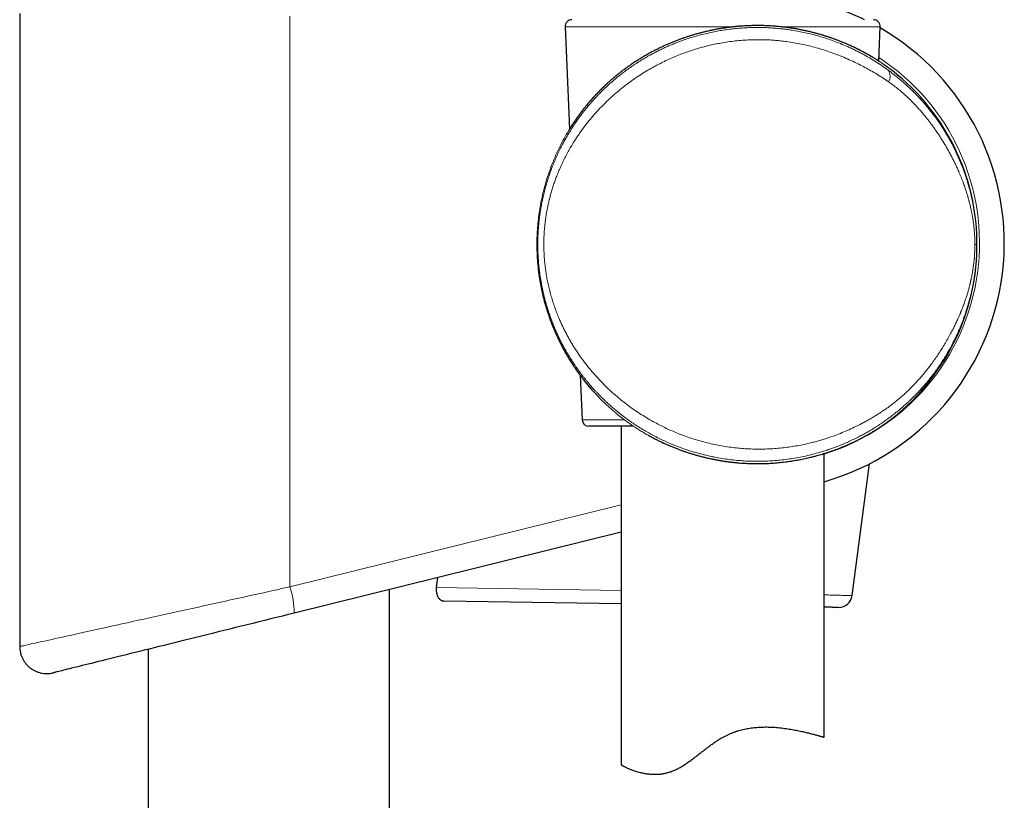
# Model space of a CAD drawing. Header units: millimetres. Extents: x 8 to 969, y 12 to 960.
# Tile 334 of 350: x 620 to 693, y 576 to 633. Entities that reach past the tile are written whole.
import ezdxf

# ---------------------------------------------------------------- set-up
doc = ezdxf.new("R2010")
doc.units = ezdxf.units.MM

msp = doc.modelspace()

# ---------------------------------------------------------------- linework, layer by layer
at = {"color": 7, "linetype": 'Continuous', "lineweight": 30}
for p, q in [((619.96, 633.867), (619.96, 587.155)), ((660.223, 632.882), (660.551, 625.328)), ((683.368, 630.352), (683.478, 632.882)), ((664.726, 629.839), (664.721, 629.835)), ((660.657, 625.498), (660.652, 625.49)), ((658.138, 616.837), (658.138, 616.824)), ((658.138, 616.824), (658.138, 616.824)), ((661.338, 607.159), (661.48, 603.882)), ((665.273, 603.404), (661.98, 603.404)), ((664.351, 603.404), (664.351, 578.419)), ((679.351, 580.455), (679.351, 601.395)), ((681.409, 590.906), (682.68, 600.629)), ((664.351, 595.59), (640.217, 589.615)), ((650.72, 591.519), (650.815, 592.238)), ((647.251, 328.666), (647.251, 591.356)), ((664.351, 590.297), (651.259, 590.51)), ((619.96, 587.155), (619.96, 587.155)), ((629.451, 586.949), (629.451, 328.666))]:
    msp.add_line(p, q, dxfattribs=at)
at = {"color": 252, "linetype": 'Continuous', "lineweight": 0}
for p, q in [((639.906, 633.655), (639.906, 591.556)), ((672.711, 632.882), (660.223, 632.882)), ((683.478, 632.882), (676.139, 632.882)), ((660.656, 625.498), (660.656, 625.498)), ((690.608, 616.824), (690.469, 616.824)), ((662.335, 605.944), (662.335, 605.944)), ((661.48, 603.882), (664.598, 603.882)), ((666.392, 602.721), (666.396, 602.718)), ((639.906, 591.556), (664.351, 597.608)), ((650.72, 591.519), (664.351, 591.297))]:
    msp.add_line(p, q, dxfattribs=at)
at = {"color": 252, "linetype": 'Continuous', "lineweight": 0, "flags": 128}
for points in [[(619.96, 587.155), (619.972, 587.158), (619.997, 587.164), (620.035, 587.172), (620.086, 587.183), (620.149, 587.197), (620.225, 587.214), (620.314, 587.234), (620.416, 587.256), (620.53, 587.281), (620.657, 587.309), (620.797, 587.34), (620.948, 587.373), (621.112, 587.41), (621.288, 587.448), (621.476, 587.49), (621.676, 587.534), (621.888, 587.581), (622.111, 587.63), (622.346, 587.682), (622.591, 587.736), (622.848, 587.793), (623.116, 587.852), (623.395, 587.913), (623.684, 587.977), (623.983, 588.043), (624.293, 588.111), (624.612, 588.182), (624.941, 588.254), (625.28, 588.329), (625.627, 588.406), (625.984, 588.485), (626.349, 588.565), (626.723, 588.648), (627.105, 588.732), (627.495, 588.818), (627.892, 588.906), (628.297, 588.995), (628.709, 589.086), (629.128, 589.178), (629.553, 589.272), (629.984, 589.367), (630.422, 589.464), (630.865, 589.561), (631.313, 589.66), (631.766, 589.76), (632.223, 589.861), (632.685, 589.963), (633.151, 590.066), (633.621, 590.17), (634.094, 590.274), (634.57, 590.379), (635.048, 590.485), (635.529, 590.591), (636.012, 590.697), (636.497, 590.804), (636.983, 590.911), (637.469, 591.019), (637.957, 591.126), (638.445, 591.234), (638.932, 591.341), (639.419, 591.449), (639.906, 591.556)], [(679.351, 590.965), (679.495, 590.961), (679.649, 590.957), (679.797, 590.953), (679.939, 590.948), (680.076, 590.944), (680.206, 590.941), (680.33, 590.937), (680.448, 590.934), (680.559, 590.93), (680.663, 590.927), (680.762, 590.925), (680.853, 590.922), (680.938, 590.92), (681.016, 590.917), (681.087, 590.915), (681.151, 590.913), (681.208, 590.912), (681.258, 590.91), (681.301, 590.909), (681.336, 590.908), (681.365, 590.907), (681.387, 590.907), (681.401, 590.906), (681.408, 590.906), (681.409, 590.906)]]:
    msp.add_lwpolyline(points, dxfattribs=at)
at = {"color": 7, "linetype": 'Continuous', "lineweight": 30, "flags": 128}
for points in [[(640.217, 589.615), (639.784, 589.508), (639.35, 589.4), (638.916, 589.293), (638.481, 589.185), (638.047, 589.078), (637.613, 588.97), (637.18, 588.863), (636.749, 588.756), (636.318, 588.65), (635.89, 588.544), (635.463, 588.438), (635.039, 588.333), (634.618, 588.229), (634.2, 588.125), (633.785, 588.022), (633.373, 587.92), (632.965, 587.82), (632.562, 587.72), (632.162, 587.621), (631.768, 587.523), (631.378, 587.427), (630.994, 587.331), (630.615, 587.238), (630.242, 587.145), (629.875, 587.054), (629.514, 586.965), (629.16, 586.877), (628.813, 586.791), (628.472, 586.707), (628.139, 586.625), (627.814, 586.544), (627.496, 586.465), (627.186, 586.389), (626.884, 586.314), (626.591, 586.241), (626.306, 586.171), (626.03, 586.103), (625.764, 586.037), (625.506, 585.973), (625.257, 585.911), (625.019, 585.852), (624.79, 585.796), (624.57, 585.741), (624.361, 585.689), (624.162, 585.64), (623.973, 585.593), (623.795, 585.549), (623.627, 585.508), (623.47, 585.469), (623.324, 585.433), (623.189, 585.399), (623.064, 585.368), (622.951, 585.34), (622.849, 585.315), (622.758, 585.293), (622.679, 585.273), (622.61, 585.256), (622.554, 585.242), (622.508, 585.231), (622.474, 585.222), (622.452, 585.217), (622.441, 585.214)], [(680.401, 590.036), (680.4, 590.036), (680.393, 590.036), (680.379, 590.036), (680.358, 590.036), (680.329, 590.037), (680.293, 590.037), (680.251, 590.038), (680.201, 590.039), (680.144, 590.04), (680.081, 590.041), (680.01, 590.042), (679.933, 590.043), (679.849, 590.045), (679.758, 590.046), (679.661, 590.048), (679.557, 590.049), (679.447, 590.051), (679.351, 590.053)]]:
    msp.add_lwpolyline(points, dxfattribs=at)
at = {"color": 7, "linetype": 'Continuous', "lineweight": 30}
for centre, radius, start, end in [((674.325, 616.927), 18.315, 64.1075, 68.79349), ((660.723, 632.904), 0.5, 90, 182.48126), ((682.979, 632.904), 0.5, 357.51874, 90), ((674.325, 616.927), 18.315, 285.92462, 60.03213), ((674.351, 616.824), 16.275, 302.82249, 52.17253), ((661.98, 603.904), 0.5, 182.48126, 270), ((680.418, 591.036), 1, 269.06767, 352.55082)]:
    msp.add_arc(centre, radius, start, end, dxfattribs=at)
at = {"color": 252, "linetype": 'Continuous', "lineweight": 0}
for centre, radius, start, end in [((674.495, 616.927), 16.315, 287.3159, 57.00385), ((683.438, 629.227), 0.771, 328.37473, 36.38274), ((634.149, 589.637), 6.069, 359.79268, 18.43824)]:
    msp.add_arc(centre, radius, start, end, dxfattribs=at)
for points, knots in [([(690.608, 616.824), (690.608, 616.727), (690.607, 616.532), (690.599, 616.239), (690.588, 616.005), (690.578, 615.83), (690.57, 615.714), (690.561, 615.597), (690.552, 615.48), (690.541, 615.363), (690.521, 615.151), (690.486, 614.841), (690.446, 614.547), (690.417, 614.359), (690.404, 614.278), (690.39, 614.196), (690.376, 614.115), (690.362, 614.032), (690.347, 613.95), (690.332, 613.867), (690.3, 613.7), (690.247, 613.447), (690.17, 613.106), (690.081, 612.756), (689.987, 612.414), (689.886, 612.079), (689.808, 611.839), (689.755, 611.682), (689.729, 611.608), (689.703, 611.533), (689.677, 611.458), (689.649, 611.383), (689.622, 611.307), (689.559, 611.14), (689.458, 610.88), (689.31, 610.526), (689.157, 610.182), (689.024, 609.901), (688.915, 609.683), (688.827, 609.51), (688.734, 609.333), (688.639, 609.158), (688.547, 608.994), (688.452, 608.829), (688.348, 608.653), (688.228, 608.456), (688.099, 608.25), (687.967, 608.048), (687.856, 607.885), (687.772, 607.762), (687.708, 607.671), (687.644, 607.58), (687.579, 607.49), (687.513, 607.401), (687.447, 607.312), (687.38, 607.223), (687.253, 607.057), (687.065, 606.819), (686.816, 606.519), (686.569, 606.237), (686.356, 606.004), (686.176, 605.814), (686.029, 605.663), (685.882, 605.516), (685.727, 605.364), (685.546, 605.193), (685.341, 605.005), (685.122, 604.811), (684.899, 604.621), (684.671, 604.433), (684.433, 604.245), (684.191, 604.06), (683.915, 603.858), (683.607, 603.642), (683.267, 603.417), (682.924, 603.202), (682.58, 602.998), (682.235, 602.805), (681.881, 602.618), (681.513, 602.435), (681.131, 602.257), (680.741, 602.087), (680.427, 601.961), (680.192, 601.871), (680.038, 601.814), (679.883, 601.758), (679.728, 601.704), (679.573, 601.652), (679.298, 601.562), (678.899, 601.442), (678.373, 601.301), (677.843, 601.179), (677.312, 601.074), (676.778, 600.988), (676.243, 600.919), (675.708, 600.868), (675.172, 600.834), (674.637, 600.818), (674.1, 600.819), (673.561, 600.838), (673.019, 600.875), (672.474, 600.931), (671.929, 601.005), (671.435, 601.089), (670.993, 601.177), (670.602, 601.265), (670.223, 601.36), (669.855, 601.462), (669.497, 601.57), (669.138, 601.687), (668.762, 601.82), (668.37, 601.969), (667.963, 602.136), (667.556, 602.317), (667.149, 602.511), (666.743, 602.719), (666.353, 602.932), (665.975, 603.153), (665.605, 603.382), (665.23, 603.629), (664.906, 603.856), (664.643, 604.048), (664.44, 604.202), (664.246, 604.354), (664.035, 604.524), (663.807, 604.715), (663.562, 604.928), (663.377, 605.097), (663.251, 605.214), (663.185, 605.276), (663.118, 605.34), (663.061, 605.395), (663, 605.454), (662.933, 605.52), (662.837, 605.615), (662.722, 605.733), (662.585, 605.875), (662.438, 606.032), (662.279, 606.206), (662.111, 606.397), (661.942, 606.594), (661.777, 606.794), (661.622, 606.987), (661.475, 607.177), (661.338, 607.358), (661.21, 607.534), (661.09, 607.703), (660.958, 607.893), (660.82, 608.1), (660.683, 608.313), (660.594, 608.454), (660.548, 608.53), (660.534, 608.552), (660.521, 608.574), (660.507, 608.596), (660.494, 608.617), (660.402, 608.771), (660.237, 609.054), (660.013, 609.467), (659.809, 609.872), (659.652, 610.206), (659.533, 610.472), (659.448, 610.671), (659.367, 610.866), (659.288, 611.066), (659.207, 611.279), (659.096, 611.583), (658.964, 611.971), (658.823, 612.435), (658.725, 612.795), (658.661, 613.051), (658.624, 613.204), (658.589, 613.355), (658.556, 613.506), (658.525, 613.657), (658.495, 613.806), (658.445, 614.071), (658.381, 614.451), (658.314, 614.948), (658.263, 615.444), (658.227, 615.938), (658.208, 616.429), (658.203, 616.939), (658.215, 617.469), (658.247, 618.021), (658.288, 618.452), (658.324, 618.762), (658.348, 618.949), (658.375, 619.137), (658.404, 619.325), (658.435, 619.514), (658.469, 619.702), (658.519, 619.969), (658.593, 620.315), (658.695, 620.742), (658.812, 621.175), (658.923, 621.542), (659.02, 621.842), (659.1, 622.075), (659.184, 622.309), (659.27, 622.536), (659.354, 622.748), (659.462, 623.011), (659.604, 623.338), (659.791, 623.739), (659.973, 624.103), (660.146, 624.427), (660.261, 624.633), (660.337, 624.764), (660.37, 624.821), (660.403, 624.877), (660.437, 624.934), (660.471, 624.991), (660.505, 625.048), (660.54, 625.105), (660.607, 625.214), (660.711, 625.38), (660.857, 625.605), (661.019, 625.843), (661.193, 626.092), (661.372, 626.336), (661.548, 626.567), (661.718, 626.782), (661.888, 626.99), (662.064, 627.197), (662.249, 627.409), (662.487, 627.67), (662.773, 627.97), (663.101, 628.294), (663.388, 628.563), (663.633, 628.782), (663.788, 628.917), (663.892, 629.004), (663.944, 629.048), (663.996, 629.091), (664.048, 629.134), (664.099, 629.176), (664.251, 629.299), (664.503, 629.497), (664.86, 629.76), (665.214, 630.008), (665.523, 630.213), (665.787, 630.379), (666.005, 630.512), (666.223, 630.64), (666.451, 630.769), (666.698, 630.904), (666.964, 631.043), (667.24, 631.18), (667.515, 631.311), (667.79, 631.436), (668.064, 631.554), (668.338, 631.666), (668.611, 631.772), (668.939, 631.892), (669.326, 632.024), (669.77, 632.162), (670.215, 632.286), (670.659, 632.397), (671.102, 632.495), (671.55, 632.58), (672.004, 632.654), (672.463, 632.715), (672.921, 632.763), (673.378, 632.799), (673.834, 632.821), (674.265, 632.83), (674.672, 632.828), (675.056, 632.818), (675.441, 632.798), (675.826, 632.769), (676.213, 632.731), (676.6, 632.684), (677.018, 632.623), (677.469, 632.545), (677.95, 632.446), (678.333, 632.356), (678.619, 632.282), (678.809, 632.23), (678.999, 632.176), (679.188, 632.12), (679.378, 632.061), (679.671, 631.966), (680.066, 631.828), (680.561, 631.637), (680.987, 631.456), (681.346, 631.293), (681.638, 631.153), (681.92, 631.011), (682.262, 630.83), (682.663, 630.604), (683.131, 630.32), (683.6, 630.014), (683.905, 629.795), (684.059, 629.685)], [0, 0, 0, 0, 0.003176, 0.00638, 0.009616, 0.010899, 0.012187, 0.013483, 0.014785, 0.016095, 0.017413, 0.021942, 0.026644, 0.027589, 0.028541, 0.029501, 0.030468, 0.031442, 0.032424, 0.033413, 0.034409, 0.038442, 0.042657, 0.047058, 0.051648, 0.055844, 0.06019, 0.061186, 0.06219, 0.063201, 0.06422, 0.065247, 0.066281, 0.067323, 0.072145, 0.07716, 0.082369, 0.087059, 0.089561, 0.092159, 0.094854, 0.097644, 0.100191, 0.102469, 0.105393, 0.108523, 0.111859, 0.115323, 0.118407, 0.119922, 0.121437, 0.122952, 0.124467, 0.125982, 0.127497, 0.129012, 0.130528, 0.136079, 0.141389, 0.146458, 0.151286, 0.154198, 0.157015, 0.159736, 0.162505, 0.165698, 0.169659, 0.173494, 0.177203, 0.181085, 0.18497, 0.188855, 0.19274, 0.197914, 0.203006, 0.208015, 0.212943, 0.21779, 0.222558, 0.22754, 0.232683, 0.237756, 0.24276, 0.244707, 0.246644, 0.24857, 0.250486, 0.252393, 0.254289, 0.260609, 0.266862, 0.273053, 0.279184, 0.28526, 0.291286, 0.297264, 0.303199, 0.309096, 0.314976, 0.320886, 0.326825, 0.332796, 0.338806, 0.344859, 0.34921, 0.353587, 0.357991, 0.362048, 0.366156, 0.370323, 0.374548, 0.379351, 0.384231, 0.389188, 0.394224, 0.39934, 0.404513, 0.409205, 0.414162, 0.419261, 0.424502, 0.427658, 0.43041, 0.433219, 0.436111, 0.439723, 0.443458, 0.447317, 0.448356, 0.449404, 0.450461, 0.451526, 0.452148, 0.453402, 0.454777, 0.456831, 0.459105, 0.461602, 0.46432, 0.46726, 0.470422, 0.473309, 0.476266, 0.479006, 0.481633, 0.484146, 0.486545, 0.488832, 0.49213, 0.495159, 0.497602, 0.497906, 0.498207, 0.498504, 0.498798, 0.499088, 0.499374, 0.50498, 0.51037, 0.515546, 0.520509, 0.523023, 0.525478, 0.527875, 0.530213, 0.532765, 0.535596, 0.541158, 0.546588, 0.551889, 0.553645, 0.555386, 0.557113, 0.558826, 0.560525, 0.562209, 0.56388, 0.569443, 0.574953, 0.580413, 0.585827, 0.591197, 0.596528, 0.602514, 0.608557, 0.614663, 0.616734, 0.618812, 0.620899, 0.622994, 0.625097, 0.627208, 0.629328, 0.634084, 0.638961, 0.64396, 0.649082, 0.651816, 0.654583, 0.657386, 0.660223, 0.662809, 0.665114, 0.669909, 0.67495, 0.680238, 0.683864, 0.687597, 0.688342, 0.689093, 0.689847, 0.690605, 0.691368, 0.692134, 0.692905, 0.69368, 0.696554, 0.699653, 0.702975, 0.706522, 0.710172, 0.713469, 0.716578, 0.719687, 0.722796, 0.725995, 0.729462, 0.735035, 0.740352, 0.745413, 0.748613, 0.751702, 0.752493, 0.753276, 0.754051, 0.754819, 0.75558, 0.756332, 0.761531, 0.76659, 0.771508, 0.776287, 0.779219, 0.782097, 0.784921, 0.787784, 0.790944, 0.79443, 0.797875, 0.801277, 0.804638, 0.807959, 0.811238, 0.814477, 0.817677, 0.822854, 0.827974, 0.833039, 0.838052, 0.843014, 0.847927, 0.853004, 0.858056, 0.863087, 0.868099, 0.873095, 0.878077, 0.88228, 0.886511, 0.890771, 0.895062, 0.899386, 0.903745, 0.90814, 0.913639, 0.919222, 0.924891, 0.927143, 0.929408, 0.931688, 0.933981, 0.936289, 0.938611, 0.944735, 0.951001, 0.957411, 0.961257, 0.965155, 0.969104, 0.972697, 0.979239, 0.98597, 0.99289, 1, 1, 1, 1]), ([(684.09, 629.859), (684.082, 629.865), (684.046, 629.891), (683.967, 629.948), (683.855, 630.027), (683.728, 630.114), (683.587, 630.209), (683.432, 630.311), (683.263, 630.42), (683.08, 630.534), (682.876, 630.658), (682.648, 630.791), (682.395, 630.933), (682.126, 631.078), (681.839, 631.225), (681.536, 631.373), (681.215, 631.521), (680.878, 631.668), (680.516, 631.816), (680.126, 631.965), (679.708, 632.111), (679.272, 632.251), (678.866, 632.369), (678.498, 632.466), (678.172, 632.545), (677.838, 632.618), (677.497, 632.686), (677.148, 632.748), (676.784, 632.805), (676.404, 632.855), (676.006, 632.898), (675.603, 632.931), (675.191, 632.955), (674.772, 632.969), (674.345, 632.973), (673.915, 632.965), (673.486, 632.946), (673.06, 632.917), (672.637, 632.876), (672.213, 632.825), (671.786, 632.762), (671.358, 632.688), (670.929, 632.601), (670.502, 632.503), (670.085, 632.396), (669.68, 632.281), (669.286, 632.158), (668.896, 632.026), (668.51, 631.884), (668.127, 631.733), (667.749, 631.572), (667.377, 631.403), (667.03, 631.235), (666.707, 631.069), (666.407, 630.907), (666.113, 630.741), (665.823, 630.569), (665.539, 630.392), (665.26, 630.21), (664.986, 630.025), (664.809, 629.898), (664.721, 629.835)], [0, 0, 0, 0, 0.005238, 0.021974, 0.038711, 0.055549, 0.072387, 0.089516, 0.106645, 0.123863, 0.14108, 0.160645, 0.180211, 0.19989, 0.219569, 0.239594, 0.259618, 0.279761, 0.299904, 0.32191, 0.343915, 0.366095, 0.388274, 0.403456, 0.418643, 0.433825, 0.449161, 0.464503, 0.479839, 0.496461, 0.513084, 0.529811, 0.546538, 0.563608, 0.580677, 0.59787, 0.615063, 0.631735, 0.648406, 0.665194, 0.681983, 0.699135, 0.716287, 0.73356, 0.750834, 0.767251, 0.783668, 0.800179, 0.81669, 0.833475, 0.850261, 0.86713, 0.884001, 0.898394, 0.912787, 0.927225, 0.941662, 0.956227, 0.970792, 0.985396, 1, 1, 1, 1]), ([(684.095, 628.823), (683.953, 628.919), (683.672, 629.11), (683.239, 629.382), (682.801, 629.641), (682.36, 629.886), (681.914, 630.117), (681.439, 630.347), (680.934, 630.573), (680.399, 630.792), (679.86, 630.992), (679.316, 631.174), (678.768, 631.337), (678.216, 631.481), (677.663, 631.605), (677.11, 631.71), (676.607, 631.787), (676.153, 631.842), (675.75, 631.88), (675.429, 631.903), (675.189, 631.915), (675.032, 631.921), (674.875, 631.926), (674.718, 631.929), (674.561, 631.93), (674.276, 631.93), (673.863, 631.92), (673.321, 631.888), (672.781, 631.838), (672.242, 631.769), (671.735, 631.686), (671.259, 631.593), (670.815, 631.493), (670.372, 631.38), (669.931, 631.255), (669.493, 631.116), (669.044, 630.96), (668.587, 630.786), (668.123, 630.592), (667.663, 630.384), (667.209, 630.161), (666.763, 629.925), (666.303, 629.662), (665.83, 629.372), (665.345, 629.049), (664.87, 628.709), (664.407, 628.351), (663.956, 627.976), (663.519, 627.585), (663.097, 627.18), (662.69, 626.759), (662.355, 626.387), (662.086, 626.069), (661.878, 625.814), (661.677, 625.556), (661.482, 625.294), (661.293, 625.029), (661.11, 624.761), (660.914, 624.461), (660.708, 624.128), (660.495, 623.761), (660.294, 623.391), (660.106, 623.02), (659.929, 622.645), (659.761, 622.262), (659.612, 621.896), (659.482, 621.549), (659.371, 621.228), (659.268, 620.907), (659.173, 620.586), (659.087, 620.265), (659.008, 619.943), (658.928, 619.579), (658.851, 619.171), (658.78, 618.72), (658.725, 618.268), (658.685, 617.817), (658.659, 617.366), (658.65, 616.936), (658.653, 616.527), (658.666, 616.14), (658.691, 615.754), (658.727, 615.367), (658.774, 614.98), (658.832, 614.593), (658.902, 614.198), (658.987, 613.795), (659.086, 613.384), (659.198, 612.974), (659.323, 612.564), (659.462, 612.154), (659.612, 611.751), (659.76, 611.387), (659.903, 611.06), (660.041, 610.763), (660.186, 610.468), (660.339, 610.174), (660.499, 609.881), (660.667, 609.59), (660.883, 609.234), (661.154, 608.817), (661.486, 608.344), (661.838, 607.881), (662.209, 607.428), (662.595, 606.992), (662.994, 606.572), (663.405, 606.169), (663.832, 605.78), (664.278, 605.401), (664.742, 605.035), (665.224, 604.683), (665.717, 604.349), (666.224, 604.032), (666.707, 603.754), (667.164, 603.511), (667.589, 603.3), (668.018, 603.102), (668.453, 602.917), (668.916, 602.735), (669.407, 602.56), (669.928, 602.393), (670.453, 602.245), (670.982, 602.115), (671.515, 602.003), (672.051, 601.909), (672.59, 601.833), (673.13, 601.776), (673.671, 601.738), (674.21, 601.718), (674.745, 601.717), (675.278, 601.733), (675.81, 601.767), (676.341, 601.819), (676.86, 601.887), (677.366, 601.97), (677.859, 602.067), (678.24, 602.154), (678.512, 602.222), (678.677, 602.264), (678.841, 602.309), (679.005, 602.355), (679.169, 602.404), (679.332, 602.454), (679.618, 602.544), (680.024, 602.682), (680.544, 602.879), (681.059, 603.095), (681.569, 603.328), (681.998, 603.542), (682.349, 603.729), (682.627, 603.884), (682.903, 604.044), (683.176, 604.21), (683.447, 604.382), (683.715, 604.56), (683.998, 604.755), (684.292, 604.968), (684.595, 605.203), (684.888, 605.443), (685.171, 605.691), (685.449, 605.947), (685.718, 606.209), (685.98, 606.477), (686.234, 606.75), (686.485, 607.034), (686.683, 607.268), (686.829, 607.446), (686.925, 607.567), (687.021, 607.689), (687.117, 607.812), (687.211, 607.937), (687.358, 608.135), (687.554, 608.407), (687.793, 608.756), (688.024, 609.113), (688.248, 609.478), (688.468, 609.854), (688.672, 610.224), (688.86, 610.584), (689.028, 610.925), (689.201, 611.295), (689.321, 611.568), (689.395, 611.746), (689.415, 611.794), (689.434, 611.842), (689.454, 611.889), (689.473, 611.937), (689.492, 611.984), (689.549, 612.13), (689.641, 612.37), (689.759, 612.704), (689.865, 613.028), (689.957, 613.331), (690.035, 613.613), (690.086, 613.81), (690.117, 613.936), (690.131, 613.993), (690.144, 614.05), (690.157, 614.106), (690.17, 614.162), (690.182, 614.218), (690.203, 614.316), (690.232, 614.455), (690.267, 614.636), (690.299, 614.815), (690.327, 614.991), (690.353, 615.165), (690.376, 615.337), (690.403, 615.561), (690.43, 615.838), (690.452, 616.169), (690.467, 616.498), (690.469, 616.716), (690.469, 616.824)], [0, 0, 0, 0, 0.006789, 0.013466, 0.020035, 0.026496, 0.032853, 0.039109, 0.046357, 0.053472, 0.060462, 0.067331, 0.074208, 0.080973, 0.087632, 0.094194, 0.100666, 0.105359, 0.110012, 0.114626, 0.11643, 0.118228, 0.120021, 0.12181, 0.123594, 0.125374, 0.131529, 0.137669, 0.143802, 0.149936, 0.156079, 0.161211, 0.166359, 0.171528, 0.176722, 0.181945, 0.187202, 0.192937, 0.198701, 0.204497, 0.210331, 0.216207, 0.22201, 0.228803, 0.235631, 0.242501, 0.249419, 0.2564, 0.263379, 0.270362, 0.277355, 0.284416, 0.288389, 0.292343, 0.29628, 0.300201, 0.304107, 0.308, 0.31188, 0.317013, 0.322085, 0.327099, 0.332058, 0.336966, 0.341826, 0.346904, 0.350912, 0.354877, 0.3588, 0.362684, 0.366533, 0.370349, 0.374135, 0.379389, 0.384593, 0.389755, 0.394885, 0.399993, 0.405089, 0.409456, 0.413826, 0.418208, 0.422607, 0.427029, 0.431481, 0.435967, 0.440786, 0.445653, 0.450575, 0.455558, 0.460608, 0.465731, 0.470664, 0.474508, 0.478384, 0.482293, 0.486238, 0.490219, 0.49424, 0.498301, 0.505189, 0.512124, 0.519112, 0.526159, 0.533211, 0.540094, 0.546974, 0.553857, 0.560748, 0.567824, 0.574852, 0.581838, 0.588789, 0.595784, 0.601292, 0.606763, 0.612202, 0.617613, 0.623001, 0.629248, 0.635458, 0.641637, 0.647794, 0.653936, 0.660098, 0.666243, 0.672378, 0.678511, 0.684651, 0.6907, 0.696775, 0.702882, 0.709027, 0.71522, 0.721047, 0.726926, 0.732862, 0.734874, 0.736894, 0.738921, 0.740956, 0.742999, 0.74505, 0.747108, 0.753813, 0.760604, 0.767485, 0.774463, 0.781543, 0.785563, 0.789618, 0.793708, 0.797833, 0.801996, 0.806196, 0.810434, 0.815531, 0.820615, 0.825688, 0.83066, 0.835728, 0.840914, 0.845872, 0.850947, 0.856123, 0.861403, 0.863505, 0.865624, 0.867759, 0.86991, 0.872078, 0.874262, 0.880108, 0.885998, 0.891934, 0.897915, 0.903942, 0.910224, 0.915729, 0.921078, 0.926274, 0.932898, 0.933624, 0.934348, 0.935068, 0.935785, 0.936498, 0.937208, 0.937915, 0.943016, 0.947891, 0.952541, 0.956969, 0.960684, 0.964231, 0.965005, 0.96577, 0.966527, 0.967276, 0.968016, 0.968748, 0.969472, 0.971854, 0.974173, 0.976429, 0.978624, 0.980761, 0.982842, 0.984868, 0.988793, 0.992607, 0.996335, 1, 1, 1, 1]), ([(664.721, 629.835), (664.636, 629.773), (664.466, 629.648), (664.21, 629.45), (663.952, 629.242), (663.693, 629.024), (663.435, 628.796), (663.148, 628.531), (662.835, 628.227), (662.499, 627.88), (662.171, 627.52), (661.849, 627.144), (661.535, 626.752), (661.229, 626.345), (660.934, 625.927), (660.749, 625.641), (660.656, 625.498)], [0, 0, 0, 0, 0.0578898, 0.1158096, 0.1737024, 0.232589, 0.2915035, 0.3503945, 0.4301331, 0.5099717, 0.5898269, 0.6695885, 0.752146, 0.8347796, 0.9174254, 1, 1, 1, 1]), ([(684.059, 629.685), (684.156, 629.612), (684.354, 629.465), (684.645, 629.236), (684.938, 628.995), (685.227, 628.746), (685.498, 628.499), (685.745, 628.266), (685.973, 628.041), (686.196, 627.813), (686.365, 627.633), (686.479, 627.508), (686.54, 627.441), (686.6, 627.373), (686.653, 627.313), (686.712, 627.245), (686.779, 627.168), (686.878, 627.052), (686.997, 626.909), (687.14, 626.734), (687.292, 626.54), (687.44, 626.345), (687.584, 626.15), (687.72, 625.959), (687.854, 625.766), (687.981, 625.577), (688.098, 625.398), (688.205, 625.228), (688.302, 625.07), (688.388, 624.927), (688.463, 624.8), (688.512, 624.715), (688.541, 624.663), (688.553, 624.642), (688.564, 624.622), (688.576, 624.602), (688.587, 624.582), (688.598, 624.563), (688.608, 624.544), (688.68, 624.414), (688.808, 624.176), (688.983, 623.831), (689.115, 623.554), (689.212, 623.342), (689.278, 623.193), (689.342, 623.044), (689.409, 622.884), (689.495, 622.674), (689.595, 622.415), (689.702, 622.12), (689.812, 621.801), (689.887, 621.563), (689.935, 621.405), (689.949, 621.357), (689.964, 621.309), (689.977, 621.262), (689.991, 621.214), (690.037, 621.052), (690.111, 620.778), (690.206, 620.389), (690.27, 620.094), (690.31, 619.892), (690.332, 619.782), (690.352, 619.672), (690.371, 619.563), (690.39, 619.455), (690.407, 619.348), (690.424, 619.242), (690.451, 619.063), (690.485, 618.812), (690.522, 618.489), (690.553, 618.166), (690.577, 617.836), (690.595, 617.5), (690.606, 617.162), (690.608, 616.936), (690.608, 616.824)], [0, 0, 0, 0, 0.023885, 0.048559, 0.074029, 0.100303, 0.126296, 0.149415, 0.170787, 0.193124, 0.216426, 0.22274, 0.22912, 0.235569, 0.242052, 0.246124, 0.254657, 0.2639, 0.278522, 0.29463, 0.312224, 0.331304, 0.347339, 0.364329, 0.381622, 0.397919, 0.413221, 0.427527, 0.440837, 0.453149, 0.46316, 0.4724, 0.474124, 0.475818, 0.477482, 0.479117, 0.480722, 0.482297, 0.483842, 0.485358, 0.513977, 0.541138, 0.566844, 0.578457, 0.589747, 0.600714, 0.612044, 0.625551, 0.647477, 0.668675, 0.689149, 0.715073, 0.718376, 0.721658, 0.724918, 0.728157, 0.731374, 0.734571, 0.761041, 0.786497, 0.810961, 0.817984, 0.824923, 0.831781, 0.838556, 0.845251, 0.851865, 0.858401, 0.864858, 0.884588, 0.903821, 0.922587, 0.941712, 0.961336, 0.980749, 1, 1, 1, 1]), ([(690.469, 616.824), (690.469, 616.878), (690.469, 616.988), (690.465, 617.151), (690.46, 617.316), (690.451, 617.481), (690.441, 617.646), (690.425, 617.855), (690.401, 618.107), (690.365, 618.403), (690.331, 618.637), (690.304, 618.806), (690.286, 618.909), (690.268, 619.01), (690.249, 619.112), (690.228, 619.215), (690.192, 619.392), (690.136, 619.645), (690.076, 619.884), (690.034, 620.044), (690.014, 620.12), (689.992, 620.196), (689.971, 620.273), (689.948, 620.351), (689.925, 620.429), (689.878, 620.587), (689.802, 620.827), (689.691, 621.151), (689.585, 621.438), (689.49, 621.685), (689.406, 621.891), (689.323, 622.091), (689.228, 622.31), (689.12, 622.548), (688.995, 622.813), (688.863, 623.081), (688.724, 623.352), (688.543, 623.689), (688.316, 624.088), (688.04, 624.544), (687.748, 624.996), (687.489, 625.37), (687.271, 625.671), (687.102, 625.895), (686.931, 626.114), (686.755, 626.332), (686.568, 626.556), (686.334, 626.824), (686.057, 627.127), (685.737, 627.454), (685.415, 627.763), (685.089, 628.054), (684.761, 628.328), (684.432, 628.585), (684.206, 628.744), (684.095, 628.823)], [0, 0, 0, 0, 0.009813, 0.019679, 0.029617, 0.039643, 0.049773, 0.060025, 0.078204, 0.097101, 0.116782, 0.124, 0.13066, 0.137452, 0.144375, 0.151431, 0.158623, 0.181019, 0.204677, 0.210164, 0.215716, 0.221334, 0.227018, 0.232768, 0.238584, 0.244466, 0.268218, 0.293199, 0.319419, 0.335454, 0.351923, 0.368827, 0.383706, 0.405214, 0.427126, 0.449442, 0.472164, 0.495293, 0.535162, 0.574814, 0.614258, 0.654749, 0.675698, 0.696334, 0.716658, 0.736671, 0.757885, 0.780501, 0.814387, 0.847403, 0.879564, 0.910885, 0.941386, 0.971083, 1, 1, 1, 1]), ([(660.656, 625.498), (660.538, 625.307), (660.302, 624.924), (659.979, 624.333), (659.679, 623.729), (659.421, 623.15), (659.199, 622.598), (659.011, 622.076), (658.84, 621.548), (658.687, 621.014), (658.549, 620.461), (658.427, 619.889), (658.324, 619.291), (658.242, 618.684), (658.182, 618.067), (658.145, 617.446), (658.141, 617.032), (658.138, 616.824)], [0, 0, 0, 0, 0.073602, 0.147268, 0.220934, 0.294536, 0.355121, 0.41576, 0.476417, 0.537056, 0.597641, 0.663198, 0.728845, 0.796435, 0.864025, 0.932013, 1, 1, 1, 1]), ([(658.138, 616.824), (658.14, 616.659), (658.143, 616.33), (658.169, 615.776), (658.219, 615.164), (658.302, 614.495), (658.413, 613.83), (658.543, 613.209), (658.687, 612.633), (658.84, 612.099), (659.011, 611.571), (659.2, 611.049), (659.421, 610.497), (659.68, 609.918), (659.98, 609.314), (660.304, 608.723), (660.632, 608.181), (660.959, 607.684), (661.28, 607.231), (661.617, 606.79), (661.967, 606.359), (662.212, 606.082), (662.335, 605.944)], [0, 0, 0, 0, 0.041421, 0.082881, 0.139355, 0.195877, 0.252399, 0.308873, 0.355359, 0.401885, 0.448426, 0.494952, 0.541438, 0.597912, 0.654435, 0.710958, 0.767431, 0.813918, 0.860445, 0.906986, 0.953513, 1, 1, 1, 1]), ([(662.335, 605.944), (662.467, 605.801), (662.733, 605.514), (663.104, 605.149), (663.438, 604.838), (663.731, 604.578), (664.054, 604.306), (664.407, 604.024), (664.792, 603.737), (665.151, 603.485), (665.483, 603.265), (665.786, 603.074), (666.089, 602.891), (666.291, 602.778), (666.392, 602.721)], [0, 0, 0, 0, 0.110004, 0.220005, 0.294019, 0.368052, 0.44206, 0.533922, 0.625831, 0.71768, 0.788234, 0.858849, 0.929457, 1, 1, 1, 1]), ([(666.392, 602.721), (666.541, 602.64), (666.839, 602.479), (667.261, 602.27), (667.651, 602.09), (668.006, 601.936), (668.368, 601.79), (668.739, 601.649), (669.117, 601.517), (669.503, 601.391), (669.896, 601.275), (670.294, 601.167), (670.697, 601.069), (671.105, 600.981), (671.517, 600.902), (671.935, 600.833), (672.357, 600.775), (672.784, 600.727), (673.211, 600.69), (673.653, 600.663), (674.108, 600.648), (674.574, 600.646), (675.037, 600.657), (675.501, 600.68), (675.961, 600.716), (676.419, 600.765), (676.87, 600.826), (677.307, 600.897), (677.73, 600.977), (678.139, 601.066), (678.537, 601.162), (678.926, 601.267), (679.305, 601.379), (679.673, 601.497), (680.026, 601.619), (680.347, 601.738), (680.635, 601.852), (680.894, 601.959), (681.142, 602.067), (681.379, 602.174), (681.605, 602.281), (681.819, 602.386), (682.02, 602.488), (682.2, 602.583), (682.359, 602.669), (682.501, 602.748), (682.63, 602.821), (682.722, 602.874), (682.767, 602.9), (682.777, 602.907)], [0, 0, 0, 0, 0.026521, 0.053093, 0.072587, 0.092082, 0.11167, 0.131258, 0.15116, 0.171061, 0.191081, 0.2111, 0.231237, 0.251373, 0.271648, 0.291922, 0.312643, 0.333364, 0.354244, 0.375125, 0.398123, 0.421121, 0.444335, 0.467548, 0.491427, 0.515306, 0.539404, 0.563502, 0.586985, 0.610469, 0.634135, 0.657801, 0.682017, 0.706233, 0.73063, 0.755027, 0.775379, 0.79573, 0.816187, 0.836644, 0.857438, 0.878231, 0.899147, 0.920064, 0.938601, 0.957138, 0.975779, 0.99442, 1, 1, 1, 1])]:
    msp.add_open_spline(points, degree=3, knots=knots, dxfattribs=at)
at = {"color": 7, "linetype": 'Continuous', "lineweight": 30}
for points, knots in [([(684.085, 629.863), (684.07, 629.873), (684.038, 629.897), (683.981, 629.937), (683.915, 629.984), (683.844, 630.034), (683.766, 630.088), (683.683, 630.145), (683.595, 630.204), (683.501, 630.266), (683.401, 630.332), (683.294, 630.4), (683.181, 630.471), (683.062, 630.545), (682.937, 630.621), (682.806, 630.699), (682.668, 630.779), (682.525, 630.86), (682.376, 630.942), (682.222, 631.026), (682.062, 631.11), (681.897, 631.195), (681.726, 631.28), (681.551, 631.365), (681.371, 631.449), (681.185, 631.533), (680.994, 631.617), (680.798, 631.7), (680.597, 631.782), (680.393, 631.862), (680.184, 631.941), (679.973, 632.018), (679.758, 632.093), (679.54, 632.165), (679.32, 632.235), (679.097, 632.302), (678.872, 632.366), (678.645, 632.428), (678.415, 632.486), (678.182, 632.542), (677.947, 632.595), (677.71, 632.644), (677.471, 632.691), (677.23, 632.734), (676.987, 632.774), (676.743, 632.81), (676.498, 632.842), (676.252, 632.871), (676.006, 632.897), (675.759, 632.918), (675.511, 632.937), (675.262, 632.951), (675.012, 632.962), (674.761, 632.969), (674.51, 632.972), (674.259, 632.971), (674.007, 632.966), (673.753, 632.958), (673.499, 632.946), (673.244, 632.93), (672.991, 632.91), (672.738, 632.886), (672.487, 632.858), (672.235, 632.827), (671.983, 632.792), (671.73, 632.752), (671.477, 632.708), (671.225, 632.661), (670.973, 632.609), (670.721, 632.554), (670.469, 632.494), (670.218, 632.431), (669.968, 632.363), (669.719, 632.291), (669.47, 632.216), (669.221, 632.136), (668.973, 632.052), (668.727, 631.964), (668.481, 631.872), (668.237, 631.776), (667.994, 631.676), (667.752, 631.572), (667.511, 631.464), (667.27, 631.351), (667.031, 631.235), (666.794, 631.114), (666.558, 630.99), (666.325, 630.861), (666.093, 630.729), (665.864, 630.593), (665.636, 630.453), (665.41, 630.308), (665.186, 630.16), (664.964, 630.008), (664.817, 629.905), (664.744, 629.852), (664.744, 629.851)], [0, 0, 0, 0, 0.008063, 0.018277, 0.028602, 0.039016, 0.049499, 0.060031, 0.070602, 0.081105, 0.091862, 0.102721, 0.113678, 0.124725, 0.135855, 0.14706, 0.158331, 0.169659, 0.181033, 0.192443, 0.203878, 0.215325, 0.226772, 0.238218, 0.249542, 0.261079, 0.272618, 0.284144, 0.295648, 0.307117, 0.318542, 0.329913, 0.341221, 0.352459, 0.363618, 0.374693, 0.385678, 0.396568, 0.407414, 0.418293, 0.429094, 0.439827, 0.450504, 0.461134, 0.471729, 0.482298, 0.492753, 0.503122, 0.513435, 0.523701, 0.533927, 0.544122, 0.554294, 0.564452, 0.574625, 0.584581, 0.594667, 0.604774, 0.614887, 0.62498, 0.635037, 0.645039, 0.654966, 0.664908, 0.674951, 0.685001, 0.695066, 0.705156, 0.715279, 0.725444, 0.735662, 0.745928, 0.756149, 0.766451, 0.776826, 0.787269, 0.797773, 0.80833, 0.818931, 0.829581, 0.840285, 0.851105, 0.862023, 0.873035, 0.884134, 0.895315, 0.906571, 0.917895, 0.929287, 0.940785, 0.952392, 0.964108, 0.975932, 0.987865, 0.999906, 1, 1, 1, 1]), ([(664.726, 629.839), (664.719, 629.834), (664.659, 629.791), (664.546, 629.707), (664.385, 629.586), (664.224, 629.46), (664.061, 629.33), (663.896, 629.195), (663.731, 629.055), (663.565, 628.91), (663.397, 628.761), (663.229, 628.606), (663.061, 628.447), (662.892, 628.282), (662.724, 628.112), (662.555, 627.937), (662.387, 627.757), (662.22, 627.572), (662.053, 627.382), (661.886, 627.185), (661.72, 626.983), (661.554, 626.774), (661.389, 626.559), (661.226, 626.339), (661.065, 626.113), (660.906, 625.88), (660.769, 625.675), (660.688, 625.546), (660.657, 625.498)], [0, 0, 0, 0, 0.004873, 0.040858, 0.077111, 0.1136, 0.150358, 0.187414, 0.224796, 0.26253, 0.300639, 0.339144, 0.378056, 0.417247, 0.456966, 0.497023, 0.537474, 0.578373, 0.619773, 0.661728, 0.704289, 0.747514, 0.791445, 0.83571, 0.880602, 0.926107, 0.972207, 1, 1, 1, 1]), ([(684.332, 629.679), (684.33, 629.68), (684.322, 629.686), (684.29, 629.711), (684.234, 629.753), (684.167, 629.803), (684.113, 629.842), (684.09, 629.859)], [0, 0, 0, 0, 0.044556, 0.300792, 0.55703, 0.81548, 1, 1, 1, 1]), ([(658.139, 616.824), (658.139, 616.758), (658.139, 616.584), (658.146, 616.301), (658.159, 615.978), (658.18, 615.656), (658.206, 615.335), (658.239, 615.015), (658.278, 614.694), (658.324, 614.375), (658.376, 614.058), (658.434, 613.742), (658.498, 613.427), (658.568, 613.113), (658.645, 612.8), (658.728, 612.489), (658.818, 612.179), (658.913, 611.871), (659.015, 611.565), (659.123, 611.261), (659.237, 610.96), (659.356, 610.661), (659.482, 610.363), (659.614, 610.068), (659.751, 609.776), (659.894, 609.487), (660.042, 609.202), (660.196, 608.921), (660.356, 608.642), (660.521, 608.365), (660.692, 608.092), (660.868, 607.823), (661.049, 607.557), (661.236, 607.294), (661.429, 607.035), (661.626, 606.78), (661.828, 606.529), (662.036, 606.282), (662.196, 606.098), (662.287, 605.998), (662.306, 605.977)], [0, 0, 0, 0, 0.016669, 0.043993, 0.071303, 0.098326, 0.125421, 0.15256, 0.179714, 0.206845, 0.23392, 0.260908, 0.287917, 0.315044, 0.342145, 0.369238, 0.396337, 0.423452, 0.4506, 0.47782, 0.504839, 0.531925, 0.559103, 0.586323, 0.613525, 0.640649, 0.667642, 0.694534, 0.721655, 0.748745, 0.775822, 0.802898, 0.829987, 0.857103, 0.884273, 0.91138, 0.938469, 0.965637, 0.992849, 1, 1, 1, 1]), ([(666.397, 602.719), (666.444, 602.693), (666.567, 602.624), (666.772, 602.516), (667.009, 602.395), (667.248, 602.278), (667.488, 602.165), (667.729, 602.057), (667.97, 601.952), (668.213, 601.852), (668.457, 601.756), (668.702, 601.663), (668.948, 601.575), (669.195, 601.491), (669.443, 601.411), (669.691, 601.335), (669.939, 601.264), (670.188, 601.196), (670.438, 601.132), (670.689, 601.072), (670.939, 601.016), (671.189, 600.965), (671.438, 600.917), (671.687, 600.874), (671.936, 600.834), (672.186, 600.798), (672.435, 600.766), (672.684, 600.738), (672.934, 600.714), (673.183, 600.693), (673.431, 600.676), (673.678, 600.664), (673.924, 600.654), (674.17, 600.649), (674.416, 600.647), (674.661, 600.648), (674.904, 600.654), (675.146, 600.662), (675.386, 600.674), (675.626, 600.69), (675.865, 600.709), (676.103, 600.732), (676.339, 600.757), (676.574, 600.786), (676.807, 600.818), (677.039, 600.854), (677.268, 600.892), (677.494, 600.933), (677.72, 600.977), (677.943, 601.023), (678.164, 601.073), (678.381, 601.125), (678.595, 601.179), (678.806, 601.235), (679.015, 601.293), (679.221, 601.354), (679.423, 601.416), (679.621, 601.481), (679.816, 601.546), (680.007, 601.613), (680.193, 601.681), (680.375, 601.75), (680.552, 601.819), (680.725, 601.889), (680.893, 601.959), (681.054, 602.028), (681.21, 602.097), (681.361, 602.166), (681.506, 602.234), (681.645, 602.301), (681.779, 602.366), (681.907, 602.43), (682.028, 602.493), (682.144, 602.553), (682.253, 602.611), (682.356, 602.667), (682.454, 602.721), (682.544, 602.772), (682.628, 602.82), (682.704, 602.864), (682.75, 602.89), (682.771, 602.903)], [0, 0, 0, 0, 0.008467, 0.0222904, 0.0360706, 0.049745, 0.063298, 0.0767162, 0.0899854, 0.103183, 0.116304, 0.1293225, 0.1422516, 0.1551042, 0.1678938, 0.1806386, 0.1932132, 0.2057673, 0.2183089, 0.2308077, 0.2432386, 0.2555768, 0.2677988, 0.2799501, 0.2921707, 0.3043536, 0.3165103, 0.3286529, 0.3407925, 0.3529397, 0.3650977, 0.3771393, 0.3892128, 0.4013394, 0.4135012, 0.42568, 0.4378541, 0.4499987, 0.462122, 0.4743951, 0.4866936, 0.4990282, 0.5114099, 0.5238496, 0.5363602, 0.5489716, 0.561461, 0.5740807, 0.586804, 0.5996034, 0.6124499, 0.625311, 0.6380647, 0.6510654, 0.6640938, 0.677159, 0.6902688, 0.7034308, 0.7166597, 0.7299343, 0.743134, 0.7564142, 0.769742, 0.7830838, 0.796396, 0.8096495, 0.8226944, 0.8358988, 0.8490406, 0.8621248, 0.8751576, 0.8881452, 0.9011257, 0.9139161, 0.9266707, 0.9393587, 0.9519504, 0.9644172, 0.9767336, 0.9888614, 1, 1, 1, 1]), ([(682.777, 602.907), (682.803, 602.922), (682.865, 602.958), (682.947, 603.008), (683.026, 603.056), (683.09, 603.096), (683.141, 603.127), (683.162, 603.141), (683.172, 603.148)], [0, 0, 0, 0, 0.123918, 0.299395, 0.476107, 0.652816, 0.827507, 1, 1, 1, 1]), ([(650.72, 591.519), (650.716, 591.473), (650.706, 591.38), (650.71, 591.243), (650.728, 591.111), (650.758, 590.988), (650.8, 590.876), (650.854, 590.773), (650.921, 590.682), (650.987, 590.618), (651.045, 590.576), (651.094, 590.549), (651.144, 590.528), (651.199, 590.514), (651.238, 590.511), (651.259, 590.51)], [0, 0, 0, 0, 0.0812866, 0.1650616, 0.2463357, 0.3298398, 0.4140854, 0.5001839, 0.5975291, 0.6969299, 0.7540492, 0.8114944, 0.8699168, 0.928659, 1, 1, 1, 1]), ([(619.96, 587.155), (619.963, 587.081), (619.968, 586.931), (620.007, 586.708), (620.069, 586.492), (620.156, 586.284), (620.265, 586.087), (620.395, 585.903), (620.546, 585.736), (620.714, 585.586), (620.898, 585.456), (621.095, 585.348), (621.304, 585.262), (621.52, 585.2), (621.743, 585.163), (621.967, 585.151), (622.175, 585.164), (622.332, 585.189), (622.415, 585.208), (622.441, 585.214)], [0, 0, 0, 0, 0.061943, 0.124083, 0.186027, 0.247969, 0.31011, 0.372052, 0.433995, 0.496136, 0.55808, 0.620023, 0.682165, 0.744108, 0.806053, 0.868196, 0.93014, 0.977696, 1, 1, 1, 1]), ([(664.351, 578.419), (664.352, 578.419), (664.354, 578.417), (664.373, 578.408), (664.402, 578.392), (664.444, 578.371), (664.498, 578.344), (664.565, 578.31), (664.644, 578.272), (664.735, 578.23), (664.835, 578.186), (664.944, 578.139), (665.065, 578.09), (665.197, 578.039), (665.34, 577.988), (665.495, 577.938), (665.661, 577.889), (665.821, 577.848), (665.972, 577.815), (666.112, 577.788), (666.257, 577.764), (666.408, 577.745), (666.565, 577.731), (666.728, 577.723), (666.896, 577.721), (667.096, 577.728), (667.331, 577.75), (667.557, 577.788), (667.742, 577.831), (667.883, 577.87), (668.026, 577.917), (668.167, 577.969), (668.306, 578.028), (668.489, 578.113), (668.719, 578.235), (668.992, 578.401), (669.278, 578.592), (669.575, 578.806), (669.885, 579.041), (670.194, 579.282), (670.506, 579.527), (670.824, 579.771), (671.115, 579.984), (671.376, 580.163), (671.606, 580.311), (671.824, 580.439), (672.03, 580.549), (672.222, 580.642), (672.418, 580.729), (672.619, 580.809), (672.824, 580.881), (673.033, 580.947), (673.244, 581.005), (673.454, 581.055), (673.661, 581.096), (673.865, 581.131), (674.069, 581.159), (674.273, 581.181), (674.478, 581.198), (674.682, 581.209), (674.884, 581.214), (675.104, 581.216), (675.339, 581.211), (675.589, 581.199), (675.833, 581.181), (676.074, 581.158), (676.31, 581.131), (676.541, 581.1), (676.765, 581.066), (676.981, 581.029), (677.188, 580.991), (677.386, 580.952), (677.576, 580.912), (677.759, 580.872), (677.935, 580.832), (678.102, 580.792), (678.26, 580.753), (678.412, 580.714), (678.556, 580.676), (678.691, 580.64), (678.814, 580.607), (678.927, 580.576), (679.027, 580.548), (679.115, 580.523), (679.19, 580.501), (679.25, 580.484), (679.295, 580.471), (679.327, 580.462), (679.345, 580.456), (679.353, 580.454), (679.351, 580.455), (679.35, 580.455)], [0, 0, 0, 0, 0.0121252, 0.0242504, 0.036473, 0.0486957, 0.0612148, 0.073734, 0.0863495, 0.0989654, 0.1110874, 0.1232096, 0.1354073, 0.1476053, 0.1600318, 0.1724581, 0.1849652, 0.1974722, 0.2065023, 0.2155321, 0.224602, 0.2336719, 0.2428869, 0.2521013, 0.2613813, 0.2706608, 0.2842869, 0.297993, 0.3049905, 0.3119882, 0.3190438, 0.3260993, 0.3329157, 0.3397322, 0.3534545, 0.3674031, 0.3814059, 0.3976134, 0.4138232, 0.4301433, 0.446464, 0.4629932, 0.4795211, 0.4906436, 0.5017693, 0.5128881, 0.5215827, 0.5302775, 0.5390405, 0.5478034, 0.5567859, 0.5657681, 0.5748268, 0.5838857, 0.5925799, 0.6012741, 0.6100283, 0.6187828, 0.6277082, 0.6366336, 0.645611, 0.6545884, 0.6661674, 0.6777469, 0.6894138, 0.7010807, 0.7129961, 0.7249116, 0.7369042, 0.748897, 0.7606885, 0.7724801, 0.7843404, 0.7962007, 0.8082748, 0.8203489, 0.8324971, 0.8446452, 0.8575058, 0.8703664, 0.8833202, 0.8962741, 0.9095279, 0.9227818, 0.9361422, 0.9495025, 0.9619526, 0.9744025, 0.9869432, 0.9994836, 1, 1, 1, 1])]:
    msp.add_open_spline(points, degree=3, knots=knots, dxfattribs=at)

doc.saveas('drawing.dxf')
